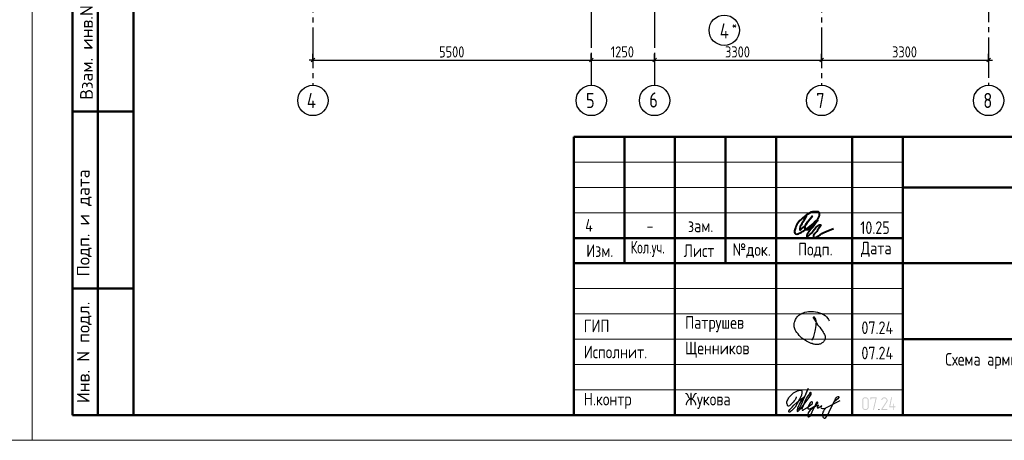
# Model space of a CAD drawing. Header units: millimetres. Extents: x 40580 to 1168286, y -220995 to 81020.
# Tile 355 of 419: x 939022 to 958475, y -128368 to -120050. Entities that reach past the tile are written whole.
import ezdxf

# ---------------------------------------------------------------- set-up
doc = ezdxf.new("R2010")
doc.units = ezdxf.units.MM
doc.linetypes.add('______5', pattern=[1100, 800, -100, 100, -100])
doc.linetypes.add('CENTER', pattern=[2, 1.25, -0.25, 0.25, -0.25])
for name, color, linetype, lineweight in [('Standard', 7, 'Continuous', 25), ('ОСИ', 7, 'CENTER', 15), ('Основная', 7, 'Continuous', 40)]:
    doc.layers.add(name, color=color, linetype=linetype, lineweight=lineweight)
doc.styles.add('GOST 2.304-81', font='txt')
doc.styles.add('ISOCPEUR', font='isocpeur.ttf')
doc.styles.get("Standard").update_dxf_attribs({"font": 'isocpeur.ttf'})

# ---------------------------------------------------------------- blocks, each defined once
blk = doc.blocks.new('яяя')
at = {"lineweight": 30}
for points in [[(345424, 110432), (345425, 110410), (345424, 110397), (345417, 110379), (345406, 110350), (345390, 110319), (345357, 110275), (345310, 110221), (345265, 110176), (345198, 110110), (345161, 110077), (345133, 110066), (345116, 110066), (345102, 110075), (345090, 110091), (345082, 110115), (345074, 110146), (345066, 110182), (345064, 110206), (345067, 110234), (345077, 110278), (345095, 110320), (345114, 110361), (345134, 110395), (345159, 110428), (345195, 110469), (345228, 110506), (345284, 110560), (345331, 110595), (345379, 110625), (345435, 110648), (345486, 110670), (345532, 110686), (345573, 110696), (345605, 110698), (345621, 110695), (345635, 110687), (345648, 110671), (345656, 110649), (345659, 110625), (345659, 110583), (345656, 110553), (345647, 110523), (345635, 110489), (345387, 110033), (345349, 109985), (345311, 109948), (345247, 109889), (345209, 109858), (345192, 109844), (345180, 109837), (345157, 109833), (345150, 109835), (345140, 109842), (345135, 109856), (345138, 109881), (345148, 109892), (345183, 109930), (345267, 110024), (345343, 110105), (345455, 110213), (345617, 110343), (345775, 110456), (345811, 110526), (345838, 110607), (345890, 110740), (345902, 110771), (345698, 110295), (345672, 110226), (345626, 110132), (345572, 110032), (345518, 109953), (345481, 109918), (345497, 110001), (345567, 110147), (345655, 110301), (345760, 110442)], [(345481, 109918), (345476, 109896), (345475, 109874), (345485, 109861), (345506, 109866), (345539, 109891), (345632, 109983), (345968, 110450), (346022, 110527), (346029, 110560), (346027, 110579), (346026, 110590), (346010, 110605), (345993, 110609), (345975, 110601), (345962, 110584), (345954, 110562), (345857, 110421), (345783, 110292), (345741, 110183), (345701, 110079), (345665, 109985), (345660, 109952), (345666, 109929), (345669, 109915), (345682, 109910), (345702, 109914), (345735, 109941), (345846, 110007), (346065, 110160), (346075, 110193), (346070, 110217), (346066, 110236), (346052, 110241), (346030, 110241), (346007, 110228), (345978, 110203), (345960, 110164), (345892, 110010), (345895, 109986), (345904, 109966), (345925, 109964), (345969, 109968), (346045, 110000), (346218, 110114), (346261, 110154), (346280, 110184), (346282, 110210), (346278, 110225), (346263, 110229), (346241, 110222), (346220, 110198), (346162, 110049), (345989, 109904), (345932, 109849), (345906, 109805), (345891, 109739), (345890, 109690), (345899, 109652), (345924, 109647), (345956, 109655), (345980, 109674), (346058, 109838), (346158, 110046), (346261, 110098), (346314, 110120), (346292, 110079), (346269, 110036), (346261, 110008), (346267, 109998), (346293, 109998), (346363, 110039), (346445, 110095), (346421, 110068), (346414, 110040), (346407, 110011), (346416, 109990), (346466, 109972), (346509, 109977), (346574, 109984), (347172, 110293)], [(346586, 109971), (346543, 109917), (346509, 109873), (346489, 109825), (346475, 109767), (346472, 109710), (346478, 109675), (346485, 109641), (346501, 109621), (346517, 109602), (346542, 109589), (346568, 109592), (346605, 109620), (346680, 109731), (346736, 109842), (346865, 110115), (346962, 110290), (346969, 110318), (346979, 110360), (347013, 110403), (347056, 110434), (347091, 110450), (347109, 110450), (347121, 110434), (347115, 110405), (347072, 110355), (347012, 110307), (346924, 110222)]]:
    blk.add_lwpolyline(points, dxfattribs=at)
blk = doc.blocks.new('Из_буфера32210')
at = {"color": 7, "lineweight": 25}
blk.add_lwpolyline([(357, 84), (386, 160), (399, 213), (405, 239), (412, 268), (420, 299), (427, 339), (434, 380), (437, 414), (438, 442), (436, 466), (430, 489), (425, 504), (417, 519), (409, 531), (405, 535), (403, 536), (400, 539), (394, 541), (387, 543), (383, 542), (379, 539), (377, 534), (377, 528), (379, 523), (438, 428), (470, 382), (484, 365), (504, 341), (528, 310), (551, 280), (562, 264), (575, 247), (582, 235), (589, 220), (599, 198), (606, 184), (610, 167), (611, 155), (612, 143), (611, 127), (609, 116), (603, 96), (596, 82), (588, 69), (579, 56), (563, 43), (551, 34), (539, 25), (524, 16), (511, 10), (494, 5), (481, 3), (456, 0), (432, 1), (415, 3), (396, 6), (375, 11), (355, 19), (336, 24), (310, 31), (293, 39), (269, 53), (243, 69), (223, 80), (202, 93), (180, 109), (152, 128), (126, 152), (98, 182), (77, 211), (52, 241), (32, 266), (20, 293), (8, 329), (3, 348), (1, 373), (0, 393), (1, 417), (6, 440), (13, 454), (20, 476), (26, 497), (38, 517), (47, 529), (60, 548), (75, 563), (95, 581), (115, 593), (135, 606), (161, 618), (187, 628), (213, 638), (251, 647), (282, 653), (319, 655), (353, 655), (384, 652), (418, 648), (460, 641), (503, 628), (544, 611), (579, 594), (611, 573), (639, 545), (666, 515), (679, 496), (694, 471)], dxfattribs=at)

msp = doc.modelspace()

# ---------------------------------------------------------------- hatches: boundary and pattern name
at = {"layer": 'Standard', "linetype": 'Continuous', "lineweight": 25, "transparency": 33554687}
h = msp.add_hatch(color=7, dxfattribs=at)
h.paths.add_polyline_path([(955793.5, -127713.9), (955793.5, -127716.6), (955793.3, -127719.3), (955793, -127721.9), (955792.5, -127724.4), (955792.1, -127727), (955791.3, -127729.4), (955790.6, -127731.9), (955789.6, -127734.2), (955788.6, -127736.6), (955787.4, -127738.8), (955786.2, -127741.1), (955784.7, -127743.2), (955783.3, -127745.4), (955781.6, -127747.5), (955779.8, -127749.5), (955777.9, -127751.5), (955775.9, -127753.4), (955773.9, -127755.2), (955771.8, -127756.9), (955769.7, -127758.4), (955767.5, -127759.8), (955765.2, -127761.1), (955763, -127762.3), (955760.6, -127763.3), (955758.3, -127764.2), (955755.8, -127765), (955753.3, -127765.7), (955750.8, -127766.2), (955748.2, -127766.7), (955745.5, -127767), (955742.9, -127767.2), (955740.1, -127767.2), (955722.3, -127767.2), (955719.8, -127767.2), (955717.2, -127767), (955714.7, -127766.7), (955712.3, -127766.2), (955709.9, -127765.7), (955707.5, -127765), (955705.1, -127764.3), (955702.8, -127763.3), (955700.5, -127762.3), (955698.3, -127761.1), (955696, -127759.9), (955693.8, -127758.5), (955691.7, -127757), (955689.6, -127755.3), (955687.4, -127753.6), (955685.4, -127751.7), (955683.4, -127749.7), (955681.6, -127747.7), (955679.8, -127745.6), (955678.3, -127743.5), (955676.7, -127741.3), (955675.5, -127739.1), (955674.2, -127736.8), (955673.2, -127734.4), (955672.1, -127732.1), (955671.4, -127729.6), (955670.6, -127727.2), (955670.1, -127724.6), (955669.6, -127722), (955669.3, -127719.4), (955669.1, -127716.7), (955669.1, -127713.9), (955669.1, -127571.8), (955669.1, -127569.1), (955669.3, -127566.6), (955669.6, -127564), (955670, -127561.5), (955670.5, -127559), (955671.2, -127556.6), (955672, -127554.1), (955672.9, -127551.8), (955673.9, -127549.5), (955675.1, -127547.2), (955676.3, -127545), (955677.8, -127542.8), (955679.2, -127540.7), (955680.9, -127538.6), (955682.6, -127536.5), (955684.5, -127534.5), (955686.5, -127532.5), (955688.5, -127530.7), (955690.5, -127529), (955692.7, -127527.5), (955694.8, -127526), (955697.1, -127524.7), (955699.3, -127523.5), (955701.7, -127522.5), (955704.1, -127521.5), (955706.5, -127520.7), (955709, -127520), (955711.6, -127519.5), (955714.2, -127519), (955716.8, -127518.7), (955719.5, -127518.5), (955722.3, -127518.5), (955740.1, -127518.5), (955742.8, -127518.5), (955745.4, -127518.7), (955748.1, -127519), (955750.6, -127519.5), (955753.2, -127520), (955755.6, -127520.7), (955758.1, -127521.4), (955760.4, -127522.4), (955762.8, -127523.4), (955765, -127524.6), (955767.3, -127525.8), (955769.4, -127527.2), (955771.6, -127528.7), (955773.7, -127530.4), (955775.7, -127532.1), (955777.7, -127534), (955779.7, -127536), (955781.4, -127538), (955783.1, -127540.1), (955784.6, -127542.2), (955786.1, -127544.4), (955787.3, -127546.6), (955788.6, -127548.9), (955789.6, -127551.3), (955790.6, -127553.6), (955791.3, -127556.1), (955792, -127558.5), (955792.5, -127561.1), (955793, -127563.7), (955793.3, -127566.3), (955793.5, -127569), (955793.5, -127571.8)], flags=16)
h.paths.add_polyline_path([(955775.8, -127713.9), (955775.8, -127571.7), (955775.8, -127568.1), (955775.2, -127564.7), (955774.5, -127561.3), (955773.2, -127558.2), (955771.9, -127555.1), (955769.9, -127552.2), (955767.9, -127549.3), (955765.3, -127546.7), (955762.7, -127544.1), (955759.8, -127542.1), (955756.9, -127540.1), (955753.8, -127538.8), (955750.6, -127537.5), (955747.2, -127536.9), (955743.8, -127536.2), (955740.1, -127536.2), (955722.3, -127536.2), (955718.6, -127536.2), (955715.2, -127536.9), (955711.8, -127537.5), (955708.7, -127538.8), (955705.5, -127540.1), (955702.6, -127542), (955699.8, -127544), (955697.2, -127546.6), (955694.6, -127549.2), (955692.6, -127552.1), (955690.7, -127554.9), (955689.4, -127558.1), (955688.1, -127561.2), (955687.4, -127564.7), (955686.8, -127568.1), (955686.8, -127571.7), (955686.8, -127713.9), (955686.8, -127717.6), (955687.4, -127720.9), (955688.1, -127724.3), (955689.5, -127727.4), (955690.8, -127730.5), (955692.8, -127733.4), (955694.8, -127736.3), (955697.5, -127738.9), (955700.2, -127741.6), (955703.1, -127743.6), (955706, -127745.5), (955709.1, -127746.9), (955712.2, -127748.2), (955715.5, -127748.8), (955718.8, -127749.5), (955722.3, -127749.5), (955740.1, -127749.5), (955743.7, -127749.5), (955747.1, -127748.9), (955750.4, -127748.2), (955753.6, -127747), (955756.7, -127745.7), (955759.6, -127743.8), (955762.5, -127741.9), (955765.1, -127739.4), (955767.8, -127736.8), (955769.8, -127734), (955771.8, -127731.1), (955773.2, -127728), (955774.5, -127724.8), (955775.2, -127721.3), (955775.8, -127717.8)])
for points in [[(955953.3, -127529.3), (955899.9, -127760.3), (955899.6, -127761.1), (955898.8, -127762.4), (955898, -127763.6), (955896.7, -127765.4), (955891.3, -127767.2), (955889.7, -127767.2), (955888.1, -127766.7), (955886.5, -127766.1), (955884.9, -127765.1), (955884.2, -127764.5), (955883.7, -127763.8), (955883.2, -127763.1), (955882.8, -127762.3), (955882.4, -127761.5), (955882.3, -127760.6), (955882.1, -127759.7), (955882.1, -127758.7), (955882.4, -127756.4), (955933.4, -127536.2), (955846.6, -127536.2), (955846.6, -127553.8), (955846.6, -127554.8), (955846.5, -127555.8), (955846.3, -127556.8), (955846, -127557.6), (955845.7, -127558.4), (955845.2, -127559.2), (955844.8, -127559.9), (955844.1, -127560.5), (955842.9, -127561.6), (955841.3, -127562.1), (955839.7, -127562.6), (955837.8, -127562.6), (955837.3, -127562.6), (955836.6, -127562.5), (955836, -127562.4), (955835.2, -127562.1), (955834.5, -127561.9), (955833.5, -127561.5), (955832.6, -127561.1), (955831.6, -127560.5), (955830.9, -127560), (955830.4, -127559.3), (955829.9, -127558.6), (955829.6, -127557.8), (955829.2, -127556.9), (955829.1, -127555.9), (955828.9, -127554.9), (955828.9, -127553.8), (955828.9, -127527.4), (955828.9, -127526.3), (955829, -127525.3), (955829.2, -127524.3), (955829.5, -127523.5), (955829.7, -127522.7), (955830.2, -127522), (955830.6, -127521.3), (955831.1, -127520.7), (955831.7, -127520.2), (955832.4, -127519.8), (955833.1, -127519.3), (955833.9, -127519.1), (955834.7, -127518.8), (955835.7, -127518.6), (955836.7, -127518.5), (955837.8, -127518.5), (955944.6, -127518.5), (955946.7, -127518.5), (955948.3, -127519.1), (955950, -127519.6), (955951.2, -127520.7), (955952.4, -127521.8), (955953.1, -127523.3), (955953.7, -127524.8), (955953.7, -127526.6)], [(956157.2, -127767.2), (956051, -127767.2), (956049.4, -127767.2), (956047.8, -127766.5), (956046.3, -127765.8), (956044.8, -127764.4), (956043.5, -127762.8), (956042.9, -127761.2), (956042.3, -127759.5), (956042.3, -127757.6), (956042.3, -127756.4), (956042.6, -127755.3), (956042.9, -127754.2), (956043.5, -127753.4), (956141.2, -127605.8), (956144.9, -127598.9), (956147.6, -127592.7), (956148.6, -127589.5), (956149.2, -127586.2), (956149.7, -127582.9), (956149.7, -127579.5), (956149.7, -127577.3), (956149.5, -127575.1), (956149.2, -127573), (956148.8, -127570.9), (956148.3, -127568.9), (956147.6, -127566.9), (956147, -127564.9), (956146.1, -127563), (956145.1, -127561.1), (956144, -127559.3), (956142.9, -127557.5), (956141.5, -127555.7), (956140.1, -127554), (956138.5, -127552.4), (956136.9, -127550.7), (956135.1, -127549.2), (956133.5, -127547.8), (956131.8, -127546.5), (956130, -127545.2), (956128.1, -127544.1), (956126.2, -127542.9), (956124.2, -127541.9), (956122.2, -127540.9), (956120, -127540), (956117.8, -127539.2), (956115.6, -127538.5), (956113.4, -127537.9), (956111.2, -127537.4), (956109, -127537), (956106.8, -127536.8), (956104.6, -127536.6), (956102.4, -127536.6), (956099.3, -127536.6), (956096.3, -127537), (956093.3, -127537.4), (956090.4, -127538.3), (956087.6, -127539.1), (956084.8, -127540.4), (956082.1, -127541.7), (956079.4, -127543.4), (956076.8, -127545.1), (956074.4, -127547.4), (956072.1, -127549.7), (956069.9, -127552.6), (956067.8, -127555.5), (956065.9, -127559), (956064, -127562.5), (956062.4, -127566.7), (956061.8, -127568.1), (956061.1, -127569.1), (956060.3, -127570.2), (956059.3, -127570.9), (956058.4, -127571.4), (956057.1, -127571.8), (956055.9, -127572.2), (956054.4, -127572.5), (956052.5, -127572.5), (956050.9, -127571.9), (956049.2, -127571.3), (956047.9, -127570.1), (956047.2, -127569.5), (956046.7, -127568.8), (956046.1, -127568.1), (956045.8, -127567.3), (956045.5, -127566.6), (956045.3, -127565.7), (956045.1, -127564.8), (956045.1, -127563.8), (956045.6, -127560.6), (956046.6, -127557.9), (956047.6, -127555.4), (956048.7, -127552.9), (956049.9, -127550.5), (956051.1, -127548.1), (956052.4, -127546), (956053.7, -127543.8), (956055.2, -127541.7), (956056.7, -127539.7), (956058.2, -127537.9), (956059.8, -127536), (956061.5, -127534.3), (956063.3, -127532.6), (956065.1, -127531.1), (956067, -127529.6), (956068.9, -127528.2), (956072.4, -127525.8), (956076.2, -127524), (956080, -127522.2), (956084.1, -127520.9), (956088.2, -127519.7), (956092.5, -127519.1), (956096.9, -127518.5), (956101.5, -127518.5), (956104.6, -127518.5), (956107.7, -127518.8), (956110.8, -127519.1), (956113.8, -127519.6), (956116.9, -127520.1), (956119.8, -127521), (956122.7, -127521.8), (956125.6, -127522.8), (956128.4, -127523.9), (956131.2, -127525.3), (956133.9, -127526.7), (956136.6, -127528.3), (956139.3, -127529.9), (956141.9, -127531.8), (956144.5, -127533.7), (956147, -127535.9), (956149.6, -127538.2), (956151.9, -127540.6), (956154.2, -127543), (956156.2, -127545.5), (956158.1, -127548), (956159.8, -127550.6), (956161.4, -127553.2), (956162.7, -127556), (956164, -127558.7), (956165, -127561.5), (956166, -127564.4), (956166.6, -127567.3), (956167.3, -127570.3), (956167.6, -127573.3), (956168, -127576.4), (956168, -127579.6), (956168, -127584), (956167.3, -127588.3), (956166.6, -127592.6), (956165.3, -127596.8), (956164.6, -127598.9), (956163.7, -127601.1), (956162.8, -127603.4), (956161.6, -127605.7), (956160.5, -127608.1), (956159.1, -127610.6), (956157.7, -127613.1), (956156, -127615.8), (956067.7, -127749.5), (956157.2, -127749.5), (956158.9, -127749.5), (956160.4, -127750.2), (956162, -127750.9), (956163.3, -127752.2), (956164.7, -127753.6), (956165.4, -127755.1), (956166.1, -127756.7), (956166.1, -127758.4), (956166.1, -127759.9), (956165.5, -127761.4), (956164.9, -127763), (956163.8, -127764.4), (956163.2, -127765.1), (956162.5, -127765.6), (956161.8, -127766.1), (956161, -127766.5), (956160.2, -127766.8), (956159.2, -127767), (956158.3, -127767.2)], [(956290.7, -127696.2), (956317.6, -127696.2), (956319.3, -127696.2), (956320.8, -127696.9), (956322.3, -127697.6), (956323.7, -127699), (956325.1, -127700.3), (956325.8, -127701.9), (956326.5, -127703.4), (956326.5, -127705.1), (956326.5, -127706.7), (956325.9, -127708.2), (956325.3, -127709.7), (956324.1, -127711.1), (956323.6, -127711.8), (956322.9, -127712.3), (956322.2, -127712.9), (956321.3, -127713.2), (956320.5, -127713.6), (956319.6, -127713.7), (956318.6, -127713.9), (956317.6, -127713.9), (956290.7, -127713.9), (956290.7, -127758.4), (956290.7, -127759.4), (956290.6, -127760.4), (956290.4, -127761.3), (956290.1, -127762.2), (956289.8, -127763), (956289.3, -127763.8), (956288.9, -127764.5), (956288.2, -127765.1), (956287, -127766.2), (956285.4, -127766.7), (956283.8, -127767.2), (956281.9, -127767.2), (956281.4, -127767.2), (956280.8, -127767.1), (956280.1, -127767), (956279.4, -127766.7), (956278.6, -127766.4), (956277.7, -127766), (956276.7, -127765.6), (956275.7, -127765.1), (956275, -127764.6), (956274.5, -127763.9), (956274, -127763.2), (956273.7, -127762.4), (956273.4, -127761.5), (956273.2, -127760.5), (956273, -127759.5), (956273, -127758.4), (956273, -127713.9), (956210.8, -127713.9), (956208.9, -127713.9), (956207.3, -127713.3), (956205.7, -127712.7), (956204.4, -127711.4), (956203.2, -127710.2), (956202.6, -127708.7), (956201.9, -127707.2), (956201.9, -127705.4), (956202.1, -127703.3), (956237.6, -127525.6), (956237.9, -127523.8), (956238.7, -127522.5), (956239.4, -127521.2), (956240.7, -127520.3), (956246.2, -127518.5), (956247.9, -127518.5), (956249.5, -127519.1), (956251.1, -127519.7), (956252.5, -127520.9), (956253.2, -127521.5), (956253.7, -127522.2), (956254.2, -127522.9), (956254.5, -127523.7), (956254.9, -127524.5), (956255.1, -127525.3), (956255.2, -127526.2), (956255.2, -127527.2), (956255, -127529.2), (956221.6, -127696.2), (956273, -127696.2), (956273, -127651.6), (956273, -127650.1), (956273.7, -127648.6), (956274.4, -127647.2), (956275.8, -127645.7), (956276.4, -127645), (956277.2, -127644.4), (956277.9, -127643.9), (956278.7, -127643.5), (956279.4, -127643.1), (956280.2, -127642.9), (956281, -127642.8), (956281.9, -127642.8), (956283.5, -127642.8), (956285, -127643.3), (956286.5, -127643.9), (956287.9, -127645.1), (956288.6, -127645.6), (956289.1, -127646.3), (956289.7, -127647), (956290, -127647.9), (956290.4, -127648.7), (956290.5, -127649.6), (956290.7, -127650.6), (956290.7, -127651.6)], [(955997.6, -127749.5), (955999.3, -127749.5), (956000.8, -127750.2), (956002.3, -127750.9), (956003.7, -127752.2), (956005.1, -127753.6), (956005.8, -127755.1), (956006.4, -127756.7), (956006.4, -127758.4), (956006.4, -127759.9), (956005.9, -127761.4), (956005.3, -127763), (956004.1, -127764.4), (956003.6, -127765.1), (956002.9, -127765.6), (956002.2, -127766.1), (956001.3, -127766.5), (956000.5, -127766.8), (955999.6, -127767), (955998.7, -127767.2), (955997.6, -127767.2), (955995.6, -127767.2), (955993.9, -127766.6), (955992.3, -127766), (955991, -127764.7), (955989.9, -127763.3), (955989.3, -127761.7), (955988.8, -127760.1), (955988.8, -127758.4), (955988.8, -127757.3), (955989.3, -127755.9), (955989.8, -127754.5), (955990.9, -127752.9), (955991.4, -127752), (955992.1, -127751.4), (955992.8, -127750.8), (955993.6, -127750.3), (955994.5, -127749.9), (955995.4, -127749.7), (955996.4, -127749.5)]]:
    msp.add_hatch(color=7, dxfattribs=at).paths.add_polyline_path(points, flags=16)

# ---------------------------------------------------------------- linework, layer by layer
at = {"layer": 'Standard', "color": 7, "linetype": 'Continuous', "lineweight": 50, "transparency": 33554687}
for p, q in [((940068.3, -127868.4), (940068.3, -119368.4)), ((940068.3, -127868.4), (940068.3, -119368.4)), ((940568.3, -127868.4), (940568.3, -119368.4)), ((940068.3, -121868.4), (941268.3, -121868.4)), ((949968.3, -127868.5), (949968.3, -122368.5)), ((949968.3, -122368.5), (968468.3, -122368.5)), ((950968.3, -124868.5), (950968.3, -122368.5)), ((951968.3, -127868.5), (951968.3, -122368.5)), ((952968.3, -124868.5), (952968.3, -122368.5)), ((953968.3, -127868.5), (953968.3, -122368.5)), ((955468.3, -127868.5), (955468.3, -122368.5)), ((956468.3, -127868.5), (956468.3, -122368.5)), ((956468.3, -123368.5), (968468.3, -123368.5)), ((949968.3, -124368.5), (956468.3, -124368.5)), ((949968.3, -124368.5), (956468.3, -124368.5)), ((949968.3, -124868.5), (956468.3, -124868.5)), ((949968.3, -124868.5), (956468.3, -124868.5)), ((956468.3, -124868.5), (968468.3, -124868.5)), ((940068.3, -125368.4), (941268.3, -125368.4)), ((956468.3, -126368.5), (968468.3, -126368.5)), ((941268.3, -127868.4), (940068.3, -127868.4))]:
    msp.add_line(p, q, dxfattribs=at)
at = {"layer": 'Standard', "color": 251, "linetype": 'Continuous', "lineweight": -3, "true_color": 0x656565, "transparency": 33554687}
for p, q in [((944815.3, -120848.3), (944815.3, -120723.3)), ((950315.3, -120848.3), (950315.3, -120723.3)), ((951565.3, -120848.3), (951565.3, -120723.3)), ((954865.3, -120848.3), (954865.3, -120723.3)), ((958165.3, -120848.3), (958165.3, -120723.3)), ((944815.3, -120848.3), (944815.3, -120973.3)), ((944815.3, -120848.3), (944815.3, -120848.3)), ((950315.3, -120848.3), (950315.3, -120973.3)), ((950315.3, -120848.3), (950315.3, -120848.3)), ((951565.3, -120848.3), (951565.3, -120973.3)), ((951565.3, -120848.3), (951565.3, -120848.3)), ((954865.3, -120848.3), (954865.3, -120973.3)), ((954865.3, -120848.3), (954865.3, -120848.3)), ((958165.3, -120848.3), (958165.3, -120973.3)), ((958165.3, -120848.3), (958165.3, -120848.3))]:
    msp.add_line(p, q, dxfattribs=at)
at = {"layer": 'Standard', "color": 7, "linetype": 'Continuous', "lineweight": -3, "transparency": 33554687}
for p, q in [((944815.3, -120848.3), (944740.3, -120848.3)), ((944815.3, -120848.3), (950315.3, -120848.3)), ((950315.3, -120848.3), (951565.3, -120848.3)), ((951565.3, -120848.3), (954865.3, -120848.3)), ((954865.3, -120848.3), (958165.3, -120848.3)), ((958165.3, -120848.3), (958240.3, -120848.3))]:
    msp.add_line(p, q, dxfattribs=at)
at = {"layer": 'Standard', "color": 7, "linetype": 'Continuous', "lineweight": 25, "transparency": 33554687}
for p, q in [((944777.8, -120885.8), (944852.8, -120810.8)), ((950277.8, -120885.8), (950352.8, -120810.8)), ((951527.8, -120885.8), (951602.8, -120810.8)), ((954827.8, -120885.8), (954902.8, -120810.8)), ((958127.8, -120885.8), (958202.8, -120810.8)), ((949968.3, -127868.5), (968468.3, -127868.5)), ((949968.3, -127868.5), (968468.3, -127868.5)), ((949968.3, -127868.5), (968468.3, -127868.5))]:
    msp.add_line(p, q, dxfattribs=at)
at = {"layer": 'Standard', "color": 7, "linetype": 'Continuous', "lineweight": 13, "transparency": 33554687}
for p, q in [((949968.3, -122868.5), (956468.3, -122868.5)), ((949968.3, -123368.5), (956468.3, -123368.5)), ((949968.3, -123868.5), (956468.3, -123868.5)), ((949968.3, -125368.5), (956468.3, -125368.5)), ((949968.3, -125868.5), (956468.3, -125868.5)), ((949968.3, -125868.5), (956468.3, -125868.5)), ((949968.3, -126368.5), (956468.3, -126368.5)), ((949968.3, -126368.5), (956468.3, -126368.5)), ((949968.3, -126868.5), (956468.3, -126868.5)), ((949968.3, -127368.5), (956468.3, -127368.5))]:
    msp.add_line(p, q, dxfattribs=at)
for points in [[(909568.3, -128368.4), (939268.3, -128368.4), (939268.3, -86368.4), (909568.3, -86368.4), (909568.3, -128368.4)], [(939268.3, -128368.4), (968968.3, -128368.4), (968968.3, -86368.4), (939268.3, -86368.4), (939268.3, -128368.4)]]:
    msp.add_lwpolyline(points, close=True, dxfattribs=at)
at = {"layer": 'Standard', "color": 7, "linetype": 'Continuous', "lineweight": 50, "transparency": 33554687}
msp.add_lwpolyline([(941268.3, -86868.4), (968468.3, -86868.4), (968468.3, -127868.4), (941268.3, -127868.4), (941268.3, -86868.4)], close=True, dxfattribs=at)
at = {"layer": 'ОСИ', "color": 8, "linetype": '______5', "lineweight": -3, "transparency": 33554687}
for p, q in [((950315.3, -87908.3), (950315.3, -121348.3)), ((951565.3, -87908.3), (951565.3, -121348.3)), ((944815.3, -88308.3), (944815.3, -121348.3)), ((958165.3, -112699.6), (958165.3, -121348.3)), ((954865.3, -114708.3), (954865.3, -121348.3))]:
    msp.add_line(p, q, dxfattribs=at)
at = {"layer": 'ОСИ', "color": 7, "linetype": 'Continuous', "lineweight": -3, "transparency": 33554687}
for centre in [(952941.9, -120259.9), (944815.3, -121648.3), (950315.3, -121648.3), (951565.3, -121648.3), (954865.3, -121648.3), (958165.3, -121648.3)]:
    msp.add_circle(centre, 300, dxfattribs=at)
at = {"layer": 'Основная', "color": 7, "ltscale": 100}
msp.add_spline([(954561.1, -123930.9), (954491.7, -124057.3), (954434.7, -124179.2), (954434.7, -124207.2), (954469.4, -124189.3), (954566.7, -124084.2), (954678.5, -123936.5), (954598, -124040.5), (954535.3, -124135.6), (954543.2, -124197.1), (954602.4, -124191.5), (954680.7, -124125.5), (954772.4, -124017), (954823.9, -123913), (954817.2, -123864.9), (954732.9, -123848.7), (954658.4, -123859.4), (954528.6, -123944.4), (954411.2, -124054), (954354.2, -124151.3), (954332.9, -124224), (954334, -124270.9), (954374.3, -124288.8), (954442.5, -124265.3), (954630.4, -124140.1), (954784.7, -124012.6), (954629, -124223.5), (954573.5, -124320.8), (954573.4, -124339.1), (954606.9, -124322.4), (954700.9, -124225.1), (954826.1, -124109.9), (954845.1, -124105.4), (954827.2, -124147.9), (954750.2, -124259.7), (954703.1, -124347), (954709.8, -124366), (954745.6, -124357), (954908.9, -124257.5), (955103.5, -124179.2)], degree=3, dxfattribs=at)

# ---------------------------------------------------------------- block references
at = {"color": 1, "ltscale": 100}
msp.add_blockref('Из_буфера32210', (954323.4, -126474.7), dxfattribs=at)
at = {"color": 2, "lineweight": 60, "xscale": 0.5, "yscale": 0.5, "zscale": 0.5}
msp.add_blockref('яяя', (781647.6, -182727), dxfattribs=at)

# ---------------------------------------------------------------- texts
at = {"layer": 'Standard', "color": 7, "linetype": 'Continuous', "lineweight": 25, "transparency": 33554687, "style": 'GOST 2.304-81'}
for s, insert, char_height, width, attachment_point in [('5500', (947307.3, -120798.3), 220, 641.476, 7), ('1250', (950697.9, -120798.2), 220, 610.171, 7), ('3300', (952957.3, -120798.3), 220, 641.476, 7), ('3300', (956257.3, -120798.3), 220, 641.476, 7), ('Московская\\~область,\\~городской\\~округ\\~Звенигород,\\~район\\~', (928772.3, -124201.5), 270, 8136.208, 7), ('4', (950270.4, -123993.7), 250, 283.333, 2), ('зам.', (952474.8, -124002.6), 250, 283.333, 2), ('10.25', (955628.8, -124288.5), 250, 693.365, 7), ('-', (951474.8, -124002.6), 250, 283.333, 2), ('Изм.', (950216.2, -124743.7), 250, 631.146, 7), ('\\W0.83;Кол.уч.', (951095.3, -124743.7), 250, 799.955, 7), ('Лист', (952139.1, -124743.7), 250, 782.227, 7), ('№док.', (953103.7, -124761.1), 250, 853.387, 7), ('Подп.', (954399.6, -124754.2), 250, 764.539, 7), ('Дата', (955641.3, -124743.7), 250, 782.227, 7), ('ГИП', (950168.3, -126231), 250, 586.81, 7), ('Патрушев', (952168.3, -126231), 250, 1386.365, 7), ('07.24', (955651.4, -126267.2), 250, 817.627, 7), ('Исполнит.', (950168.3, -126746.7), 250, 1386.365, 7), ('Щенников', (952168.3, -126737.1), 250, 1333.081, 7), ('07.24', (955651.4, -126767.2), 250, 817.627, 7), ('Жукова', (952168.3, -127746.7), 250, 1031.11, 7), ('Н.контр', (950168.3, -127746.7), 250, 1102.087, 7)]:
    msp.add_mtext(s, dxfattribs=dict(at, insert=insert, char_height=char_height, width=width, attachment_point=attachment_point))
at = {"layer": 'Standard', "color": 7, "linetype": 'Continuous', "lineweight": 50, "transparency": 33554687, "char_height": 250, "attachment_point": 7, "rotation": 90, "style": 'ISOCPEUR'}
for s, insert, width in [('\\A1;{\\fISOCPEUR|i0|b0;\\H250.000000;\\W1.000000;\\C7;Взам. инв.N}\\P', (940466.2, -121632.6), 1909.099), ('\\A1;{\\fISOCPEUR|i0|b0;\\H250.000000;\\W1.000000;\\C7;Подп. и дата}\\P', (940442.6, -125126.3), 2197.059), ('\\A1;{\\fISOCPEUR|i0|b0;\\H250.000000;\\W1.000000;\\C7;Инв. N подл.}\\P', (940442.6, -127634.4), 2021.795)]:
    msp.add_mtext(s, dxfattribs=dict(at, insert=insert, width=width))
at = {"layer": 'Standard', "color": 7, "linetype": 'Continuous', "lineweight": 25, "transparency": 33554687, "insert": (959984.5, -126640.9), "char_height": 250, "width": 6391.875, "attachment_point": 2, "line_spacing_factor": 0.903614}
msp.add_mtext('{\\fGOST 2.304-81|b0|i0|c0|p0;Схема армирования плит на отм. +42.800}\\P{\\fGOST 2.304-81|b0|i0|c0|p0;(секции 3, 4)}', dxfattribs=at)
at = {"layer": 'ОСИ', "color": 7, "linetype": 'Continuous', "lineweight": 25, "transparency": 33554687, "attachment_point": 7, "style": 'ISOCPEUR'}
for s, insert, char_height, width in [('\\W0.80;4', (952852.5, -120423.3), 300, 359.83), ('\\W0.80;*', (953092.5, -120248.3), 180, 215.891), ('\\W0.80;4', (944695.3, -121798.3), 300, 359.83), ('\\W0.78;5', (950210.3, -121798.3), 300, 326.834), ('\\W0.78;6', (951460.3, -121788.3), 300, 326.843), ('\\W0.78;7', (954760.3, -121798.3), 300, 326.843), ('\\W0.78;8', (958060.3, -121798.3), 300, 326.843)]:
    msp.add_mtext(s, dxfattribs=dict(at, insert=insert, char_height=char_height, width=width))

doc.saveas('drawing.dxf')
